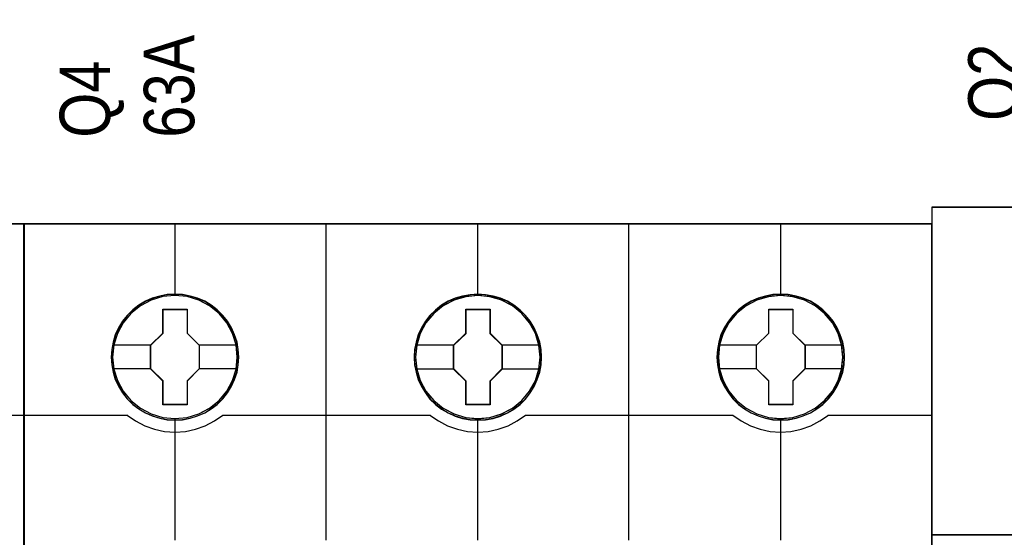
# Model space of a CAD drawing. Header units: millimetres. Extents: x -1290 to 1795, y -4192 to -1311.
# Tile 945 of 1056: x 1455.87 to 1467.57, y -2189.72 to -2183.57. Entities that reach past the tile are written whole.
import ezdxf

# ---------------------------------------------------------------- set-up
doc = ezdxf.new("R2010")
doc.units = ezdxf.units.MM
doc.layers.add('45', color=7, linetype='Continuous')
doc.layers.add('Aparatura', color=7, linetype='Continuous', lineweight=13)
doc.styles.get("Standard").update_dxf_attribs({"font": 'ARIALN.TTF', "width": 0.8})

# ---------------------------------------------------------------- blocks, each defined once
blk = doc.blocks.new('*U267')
at = {"layer": '45', "color": 7}
blk.add_lwpolyline([(135.643397, -233.620833), (117.63448, -233.620833), (117.63448, -315.649396), (135.643397, -315.649396), (153.641177, -315.649396), (171.650094, -315.649396), (171.650094, -233.620833), (153.641177, -233.620833), (135.643397, -233.620833)], close=True, dxfattribs=at)
at = {"layer": '45', "color": 139}
for points in [[(135.643397, -233.620833), (117.63448, -233.620833), (117.63448, -315.649396), (135.643397, -315.649396), (153.641177, -315.649396), (171.650094, -315.649396), (171.650094, -233.620833), (153.641177, -233.620833), (135.643397, -233.620833)], [(135.648766, -233.636992), (117.650593, -233.636992), (117.650593, -315.633237), (135.648766, -315.633237), (153.635808, -315.633237), (171.633981, -315.633237), (171.633981, -233.636992), (153.635808, -233.636992), (135.648766, -233.636992)]]:
    blk.add_lwpolyline(points, close=True, dxfattribs=at)
blk.add_lwpolyline([(165.450231, -244.984462), (171.650094, -244.984462)], dxfattribs=at)
blk = doc.blocks.new('*U268')
at = {"layer": '45', "color": 7}
for points in [[(189.603511, -233.620833), (171.594594, -233.620833), (171.594594, -315.649396), (189.603511, -315.649396), (207.601291, -315.649396), (225.610208, -315.649396), (225.610208, -233.620833), (207.601291, -233.620833), (189.603511, -233.620833)], [(184.38819, -241.542516), (184.365829, -241.089752), (184.293158, -240.642509), (184.136635, -240.211831), (183.957751, -239.797717), (183.722966, -239.405689), (183.44346, -239.057834), (183.113644, -238.737586), (182.744696, -238.46151), (182.375748, -238.218563), (181.945309, -238.036353), (181.514871, -237.909359), (181.056481, -237.826536), (180.603682, -237.798928), (180.145292, -237.826536), (179.703673, -237.909359), (179.256464, -238.036353), (178.842795, -238.218563), (178.451487, -238.46151), (178.09372, -238.737586), (177.758313, -239.057834), (177.489987, -239.405689), (177.249612, -239.797717), (177.048368, -240.211831), (176.930976, -240.642509), (176.841534, -241.089752), (176.807993, -241.542516), (176.841534, -241.989759), (176.930976, -242.425959), (177.048368, -242.862158), (177.249612, -243.276272), (177.489987, -243.662778), (177.758313, -244.027198), (178.09372, -244.347446), (178.451487, -244.623522), (178.842795, -244.855426), (179.256464, -245.037636), (179.703673, -245.175674), (180.145292, -245.264018), (180.603682, -245.286104), (181.056481, -245.264018), (181.514871, -245.175674), (181.945309, -245.037636), (182.375748, -244.855426), (182.744696, -244.623522), (183.113644, -244.347446), (183.44346, -244.027198), (183.722966, -243.662778), (183.957751, -243.276272), (184.136635, -242.862158), (184.293158, -242.425959), (184.365829, -241.989759), (184.38819, -241.542516)], [(184.38819, -241.542516), (184.365829, -241.089752), (184.293158, -240.642509), (184.136635, -240.211831), (183.957751, -239.797717), (183.722966, -239.405689), (183.44346, -239.057834), (183.113644, -238.737586), (182.744696, -238.46151), (182.375748, -238.218563), (181.945309, -238.036353), (181.514871, -237.909359), (181.056481, -237.826536), (180.603682, -237.798928), (180.145292, -237.826536), (179.703673, -237.909359), (179.256464, -238.036353), (178.842795, -238.218563), (178.451487, -238.46151), (178.09372, -238.737586), (177.758313, -239.057834), (177.489987, -239.405689), (177.249612, -239.797717), (177.048368, -240.211831), (176.930976, -240.642509), (176.841534, -241.089752), (176.807993, -241.542516), (176.841534, -241.989759), (176.930976, -242.425959), (177.048368, -242.862158), (177.249612, -243.276272), (177.489987, -243.662778), (177.758313, -244.027198), (178.09372, -244.347446), (178.451487, -244.623522), (178.842795, -244.855426), (179.256464, -245.037636), (179.703673, -245.175674), (180.145292, -245.264018), (180.603682, -245.286104), (181.056481, -245.264018), (181.514871, -245.175674), (181.945309, -245.037636), (182.375748, -244.855426), (182.744696, -244.623522), (183.113644, -244.347446), (183.44346, -244.027198), (183.722966, -243.662778), (183.957751, -243.276272), (184.136635, -242.862158), (184.293158, -242.425959), (184.365829, -241.989759), (184.38819, -241.542516)], [(202.386233, -241.547902), (202.363872, -241.095138), (202.291198, -240.647895), (202.134671, -240.217217), (201.955782, -239.803103), (201.72099, -239.411076), (201.441476, -239.06322), (201.11165, -238.742972), (200.748282, -238.461375), (200.373733, -238.22395), (199.943282, -238.04174), (199.512831, -237.914745), (199.054428, -237.831922), (198.601615, -237.804315), (198.148803, -237.831922), (197.701581, -237.914745), (197.254359, -238.04174), (196.840678, -238.22395), (196.449359, -238.461375), (196.091581, -238.742972), (195.756164, -239.06322), (195.493421, -239.411076), (195.247449, -239.803103), (195.051789, -240.217217), (194.928803, -240.647895), (194.839359, -241.095138), (194.811408, -241.547902), (194.839359, -241.995145), (194.928803, -242.431345), (195.051789, -242.867545), (195.247449, -243.281659), (195.493421, -243.668165), (195.756164, -244.032585), (196.091581, -244.352833), (196.449359, -244.628908), (196.840678, -244.860812), (197.254359, -245.043022), (197.701581, -245.18106), (198.148803, -245.269404), (198.601615, -245.29149), (199.054428, -245.269404), (199.512831, -245.18106), (199.943282, -245.043022), (200.373733, -244.860812), (200.748282, -244.628908), (201.11165, -244.352833), (201.441476, -244.032585), (201.72099, -243.668165), (201.955782, -243.281659), (202.134671, -242.867545), (202.291198, -242.431345), (202.363872, -241.995145), (202.386233, -241.547902)], [(202.386233, -241.547902), (202.363872, -241.095138), (202.291198, -240.647895), (202.134671, -240.217217), (201.955782, -239.803103), (201.72099, -239.411076), (201.441476, -239.06322), (201.11165, -238.742972), (200.748282, -238.461375), (200.373733, -238.22395), (199.943282, -238.04174), (199.512831, -237.914745), (199.054428, -237.831922), (198.601615, -237.804315), (198.148803, -237.831922), (197.701581, -237.914745), (197.254359, -238.04174), (196.840678, -238.22395), (196.449359, -238.461375), (196.091581, -238.742972), (195.756164, -239.06322), (195.493421, -239.411076), (195.247449, -239.803103), (195.051789, -240.217217), (194.928803, -240.647895), (194.839359, -241.095138), (194.811408, -241.547902), (194.839359, -241.995145), (194.928803, -242.431345), (195.051789, -242.867545), (195.247449, -243.281659), (195.493421, -243.668165), (195.756164, -244.032585), (196.091581, -244.352833), (196.449359, -244.628908), (196.840678, -244.860812), (197.254359, -245.043022), (197.701581, -245.18106), (198.148803, -245.269404), (198.601615, -245.29149), (199.054428, -245.269404), (199.512831, -245.18106), (199.943282, -245.043022), (200.373733, -244.860812), (200.748282, -244.628908), (201.11165, -244.352833), (201.441476, -244.032585), (201.72099, -243.668165), (201.955782, -243.281659), (202.134671, -242.867545), (202.291198, -242.431345), (202.363872, -241.995145), (202.386233, -241.547902)], [(202.37012, -241.5488), (202.347854, -241.097882), (202.27549, -240.652462), (202.119628, -240.22354), (201.9415, -239.811114), (201.707707, -239.420685), (201.429383, -239.074247), (201.10096, -238.755305), (200.739137, -238.474856), (200.366182, -238.238398), (199.937562, -238.056931), (199.508942, -237.930454), (199.05249, -237.847969), (198.601604, -237.820474), (198.150718, -237.847969), (197.705398, -237.930454), (197.260078, -238.056931), (196.848158, -238.238398), (196.458503, -238.474856), (196.102248, -238.755305), (195.768258, -239.074247), (195.506633, -239.420685), (195.261707, -239.811114), (195.06688, -240.22354), (194.944417, -240.652462), (194.855353, -241.097882), (194.82752, -241.5488), (194.855353, -241.99422), (194.944417, -242.428641), (195.06688, -242.863063), (195.261707, -243.275488), (195.506633, -243.660419), (195.768258, -244.023353), (196.102248, -244.342295), (196.458503, -244.617246), (196.848158, -244.848204), (197.260078, -245.029671), (197.705398, -245.167146), (198.150718, -245.25513), (198.601604, -245.277126), (199.05249, -245.25513), (199.508942, -245.167146), (199.937562, -245.029671), (200.366182, -244.848204), (200.739137, -244.617246), (201.10096, -244.342295), (201.429383, -244.023353), (201.707707, -243.660419), (201.9415, -243.275488), (202.119628, -242.863063), (202.27549, -242.428641), (202.347854, -241.99422), (202.37012, -241.5488)], [(220.389647, -241.542516), (220.367287, -241.089752), (220.294615, -240.642509), (220.138092, -240.211831), (219.959208, -239.797717), (219.724424, -239.405689), (219.444918, -239.057834), (219.115101, -238.737586), (218.746153, -238.46151), (218.377206, -238.218563), (217.946767, -238.036353), (217.516328, -237.909359), (217.057939, -237.826536), (216.605139, -237.798928), (216.14675, -237.826536), (215.705131, -237.909359), (215.257921, -238.036353), (214.844253, -238.218563), (214.452945, -238.46151), (214.095177, -238.737586), (213.75977, -239.057834), (213.497035, -239.405689), (213.25107, -239.797717), (213.049826, -240.211831), (212.932433, -240.642509), (212.842992, -241.089752), (212.809451, -241.542516), (212.842992, -241.989759), (212.932433, -242.425959), (213.049826, -242.862158), (213.25107, -243.276272), (213.497035, -243.662778), (213.75977, -244.027198), (214.095177, -244.347446), (214.452945, -244.623522), (214.844253, -244.855426), (215.257921, -245.037636), (215.705131, -245.175674), (216.14675, -245.264018), (216.605139, -245.286104), (217.057939, -245.264018), (217.516328, -245.175674), (217.946767, -245.037636), (218.377206, -244.855426), (218.746153, -244.623522), (219.115101, -244.347446), (219.444918, -244.027198), (219.724424, -243.662778), (219.959208, -243.276272), (220.138092, -242.862158), (220.294615, -242.425959), (220.367287, -241.989759), (220.389647, -241.542516)], [(220.389647, -241.542516), (220.367287, -241.089752), (220.294615, -240.642509), (220.138092, -240.211831), (219.959208, -239.797717), (219.724424, -239.405689), (219.444918, -239.057834), (219.115101, -238.737586), (218.746153, -238.46151), (218.377206, -238.218563), (217.946767, -238.036353), (217.516328, -237.909359), (217.057939, -237.826536), (216.605139, -237.798928), (216.14675, -237.826536), (215.705131, -237.909359), (215.257921, -238.036353), (214.844253, -238.218563), (214.452945, -238.46151), (214.095177, -238.737586), (213.75977, -239.057834), (213.497035, -239.405689), (213.25107, -239.797717), (213.049826, -240.211831), (212.932433, -240.642509), (212.842992, -241.089752), (212.809451, -241.542516), (212.842992, -241.989759), (212.932433, -242.425959), (213.049826, -242.862158), (213.25107, -243.276272), (213.497035, -243.662778), (213.75977, -244.027198), (214.095177, -244.347446), (214.452945, -244.623522), (214.844253, -244.855426), (215.257921, -245.037636), (215.705131, -245.175674), (216.14675, -245.264018), (216.605139, -245.286104), (217.057939, -245.264018), (217.516328, -245.175674), (217.946767, -245.037636), (218.377206, -244.855426), (218.746153, -244.623522), (219.115101, -244.347446), (219.444918, -244.027198), (219.724424, -243.662778), (219.959208, -243.276272), (220.138092, -242.862158), (220.294615, -242.425959), (220.367287, -241.989759), (220.389647, -241.542516)], [(220.373534, -241.543414), (220.351269, -241.092495), (220.278907, -240.647076), (220.123049, -240.218153), (219.944926, -239.805728), (219.711139, -239.415298), (219.432821, -239.068861), (219.104407, -238.749919), (218.737028, -238.474968), (218.369648, -238.233012), (217.941039, -238.051545), (217.51243, -237.925068), (217.05599, -237.842583), (216.605115, -237.815088), (216.148675, -237.842583), (215.708933, -237.925068), (215.263625, -238.051545), (214.851715, -238.233012), (214.462071, -238.474968), (214.105824, -238.749919), (213.771843, -239.068861), (213.510225, -239.415298), (213.265305, -239.805728), (213.064917, -240.218153), (212.948023, -240.647076), (212.858962, -241.092495), (212.825564, -241.543414), (212.858962, -241.988833), (212.948023, -242.423255), (213.064917, -242.857676), (213.265305, -243.270102), (213.510225, -243.655032), (213.771843, -244.017967), (214.105824, -244.336909), (214.462071, -244.611859), (214.851715, -244.842818), (215.263625, -245.024285), (215.708933, -245.16176), (216.148675, -245.249744), (216.605115, -245.27174), (217.05599, -245.249744), (217.51243, -245.16176), (217.941039, -245.024285), (218.369648, -244.842818), (218.737028, -244.611859), (219.104407, -244.336909), (219.432821, -244.017967), (219.711139, -243.655032), (219.944926, -243.270102), (220.123049, -242.857676), (220.278907, -242.423255), (220.351269, -241.988833), (220.373534, -241.543414)], [(179.88881, -238.700262), (181.329628, -238.700262), (181.329628, -240.115931), (182.050038, -240.823765), (182.050038, -242.244964), (181.329628, -242.963858), (181.329628, -244.373997), (179.88881, -244.373997), (179.88881, -242.963858), (179.151517, -242.244964), (179.151517, -240.823765), (179.88881, -240.115931), (179.88881, -238.700262)], [(179.88881, -238.700262), (181.329628, -238.700262), (181.329628, -238.700262), (181.329628, -240.115931), (181.329628, -240.115931), (182.050038, -240.823765), (182.050038, -240.823765), (182.050038, -242.244964), (182.050038, -242.244964), (181.329628, -242.963858), (181.329628, -242.963858), (181.329628, -244.373997), (181.329628, -244.373997), (179.88881, -244.373997), (179.88881, -244.373997), (179.88881, -242.963858), (179.88881, -242.963858), (179.151517, -242.244964), (179.151517, -242.244964), (179.151517, -240.823765), (179.151517, -240.823765), (179.88881, -240.115931), (179.88881, -240.115931), (179.88881, -238.700262), (179.88881, -238.700262)], [(179.897181, -238.716421), (181.32287, -238.716421), (181.32287, -240.124026), (182.035715, -240.827829), (182.035715, -242.240932), (181.32287, -242.955731), (181.32287, -244.357838), (179.897181, -244.357838), (179.897181, -242.955731), (179.167629, -242.240932), (179.167629, -240.827829), (179.897181, -240.124026), (179.897181, -238.716421)], [(197.89229, -238.700262), (199.333236, -238.700262), (199.333236, -240.121425), (200.048081, -240.829241), (200.048081, -242.250404), (199.333236, -242.96928), (199.333236, -244.379384), (197.89229, -244.379384), (197.89229, -242.96928), (197.154931, -242.250404), (197.154931, -240.829241), (197.89229, -240.121425), (197.89229, -238.700262)], [(197.89229, -238.700262), (199.333236, -238.700262), (199.333236, -238.700262), (199.333236, -240.121425), (199.333236, -240.121425), (200.048081, -240.829241), (200.048081, -240.829241), (200.048081, -242.250404), (200.048081, -242.250404), (199.333236, -242.96928), (199.333236, -242.96928), (199.333236, -244.379384), (199.333236, -244.379384), (197.89229, -244.379384), (197.89229, -244.379384), (197.89229, -242.96928), (197.89229, -242.96928), (197.154931, -242.250404), (197.154931, -242.250404), (197.154931, -240.829241), (197.154931, -240.829241), (197.89229, -240.121425), (197.89229, -240.121425), (197.89229, -238.700262), (197.89229, -238.700262)], [(197.900646, -238.716421), (199.326434, -238.716421), (199.326434, -240.129497), (200.033758, -240.833285), (200.033758, -242.24636), (199.326434, -242.961146), (199.326434, -244.363224), (197.900646, -244.363224), (197.900646, -242.961146), (197.171044, -242.24636), (197.171044, -240.833285), (197.900646, -240.129497), (197.900646, -238.716421)], [(215.890076, -238.700262), (217.331022, -238.700262), (217.331022, -240.115931), (218.051495, -240.823765), (218.051495, -242.244964), (217.331022, -242.963858), (217.331022, -244.373997), (215.890076, -244.373997), (215.890076, -242.963858), (215.158345, -242.244964), (215.158345, -240.823765), (215.890076, -240.115931), (215.890076, -238.700262)], [(215.890076, -238.700262), (217.331022, -238.700262), (217.331022, -238.700262), (217.331022, -240.115931), (217.331022, -240.115931), (218.051495, -240.823765), (218.051495, -240.823765), (218.051495, -242.244964), (218.051495, -242.244964), (217.331022, -242.963858), (217.331022, -242.963858), (217.331022, -244.373997), (217.331022, -244.373997), (215.890076, -244.373997), (215.890076, -244.373997), (215.890076, -242.963858), (215.890076, -242.963858), (215.158345, -242.244964), (215.158345, -242.244964), (215.158345, -240.823765), (215.158345, -240.823765), (215.890076, -240.115931), (215.890076, -240.115931), (215.890076, -238.700262), (215.890076, -238.700262)], [(215.898491, -238.716421), (217.324279, -238.716421), (217.324279, -240.124026), (218.037173, -240.827829), (218.037173, -242.240932), (217.324279, -242.955731), (217.324279, -244.357838), (215.898491, -244.357838), (215.898491, -242.955731), (215.174458, -242.240932), (215.174458, -240.827829), (215.898491, -240.124026), (215.898491, -238.716421)]]:
    blk.add_lwpolyline(points, close=True, dxfattribs=at)
at = {"layer": '45', "color": 139}
for points in [[(189.603511, -233.620833), (171.594594, -233.620833), (171.594594, -315.649396), (189.603511, -315.649396), (207.601291, -315.649396), (225.610208, -315.649396), (225.610208, -233.620833), (207.601291, -233.620833), (189.603511, -233.620833)], [(189.607686, -233.636992), (171.608917, -233.636992), (171.608917, -315.633237), (189.607686, -315.633237), (207.595325, -315.633237), (225.594095, -315.633237), (225.594095, -233.636992), (207.595325, -233.636992), (189.607686, -233.636992)], [(184.304045, -241.537062), (184.231377, -240.819206), (184.024553, -240.134483), (183.683573, -239.499456), (183.225206, -238.941738), (182.660633, -238.494459), (182.017801, -238.157619), (181.319071, -237.947784), (180.597982, -237.881521), (179.876893, -237.947784), (179.189343, -238.157619), (178.546511, -238.494459), (177.981938, -238.941738), (177.523571, -239.499456), (177.182591, -240.134483), (176.964587, -240.819206), (176.897509, -241.537062), (176.964587, -242.249395), (177.182591, -242.939641), (177.523571, -243.563623), (177.981938, -244.121342), (178.546511, -244.574143), (179.189343, -244.910983), (179.876893, -245.12634), (180.597982, -245.198125), (181.319071, -245.12634), (182.017801, -244.910983), (182.660633, -244.574143), (183.225206, -244.121342), (183.683573, -243.563623), (184.024553, -242.939641), (184.231377, -242.249395), (184.304045, -241.537062)], [(184.309416, -241.537062), (184.23675, -240.819206), (184.029932, -240.134483), (183.683373, -239.504978), (183.21943, -238.94726), (182.666052, -238.494459), (182.02324, -238.163141), (181.32453, -237.947784), (180.603463, -237.881521), (179.882395, -237.947784), (179.183686, -238.163141), (178.546463, -238.494459), (177.987495, -238.94726), (177.517963, -239.504978), (177.176993, -240.134483), (176.970175, -240.819206), (176.897509, -241.537062), (176.970175, -242.249395), (177.176993, -242.939641), (177.517963, -243.569145), (177.987495, -244.126864), (178.546463, -244.579665), (179.183686, -244.916505), (179.882395, -245.12634), (180.603463, -245.198125), (181.32453, -245.12634), (182.02324, -244.916505), (182.666052, -244.579665), (183.21943, -244.126864), (183.683373, -243.569145), (184.029932, -242.939641), (184.23675, -242.249395), (184.309416, -241.537062)], [(202.307459, -241.537062), (202.229204, -240.819206), (202.022386, -240.134483), (201.681416, -239.504978), (201.223063, -238.94726), (200.658506, -238.494459), (200.015693, -238.163141), (199.322574, -237.947784), (198.595916, -237.881521), (197.874848, -237.947784), (197.187318, -238.163141), (196.544506, -238.494459), (195.979949, -238.94726), (195.521596, -239.504978), (195.180626, -240.134483), (194.968218, -240.819206), (194.895552, -241.537062), (194.968218, -242.249395), (195.180626, -242.939641), (195.521596, -243.569145), (195.979949, -244.126864), (196.544506, -244.579665), (197.187318, -244.916505), (197.874848, -245.12634), (198.595916, -245.198125), (199.322574, -245.12634), (200.015693, -244.916505), (200.658506, -244.579665), (201.223063, -244.126864), (201.681416, -243.569145), (202.022386, -242.939641), (202.229204, -242.249395), (202.307459, -241.537062)], [(202.307459, -241.542448), (202.234793, -240.824593), (202.027976, -240.139869), (201.681416, -239.504843), (201.217473, -238.947124), (200.664095, -238.494323), (200.021283, -238.163005), (199.322574, -237.953171), (198.601506, -237.886907), (197.880438, -237.953171), (197.181729, -238.163005), (196.544506, -238.494323), (195.985539, -238.947124), (195.521596, -239.504843), (195.175036, -240.139869), (194.968218, -240.824593), (194.895552, -241.542448), (194.968218, -242.254782), (195.175036, -242.945028), (195.521596, -243.56901), (195.985539, -244.126728), (196.544506, -244.579529), (197.181729, -244.916369), (197.880438, -245.131726), (198.601506, -245.203512), (199.322574, -245.131726), (200.021283, -244.916369), (200.664095, -244.579529), (201.217473, -244.126728), (201.681416, -243.56901), (202.027976, -242.945028), (202.234793, -242.254782), (202.307459, -241.542448)], [(220.305502, -241.542448), (220.232837, -240.824593), (220.026019, -240.139869), (219.685049, -239.504843), (219.215516, -238.947124), (218.662139, -238.494323), (218.019326, -238.163005), (217.320617, -237.953171), (216.599549, -237.886907), (215.878481, -237.953171), (215.179772, -238.163005), (214.542549, -238.494323), (213.983582, -238.947124), (213.519639, -239.504843), (213.173079, -240.139869), (212.966261, -240.824593), (212.893596, -241.542448), (212.966261, -242.254782), (213.173079, -242.945028), (213.519639, -243.56901), (213.983582, -244.126728), (214.542549, -244.579529), (215.179772, -244.916369), (215.878481, -245.131726), (216.599549, -245.203512), (217.320617, -245.131726), (218.019326, -244.916369), (218.662139, -244.579529), (219.215516, -244.126728), (219.685049, -243.56901), (220.026019, -242.945028), (220.232837, -242.254782), (220.305502, -241.542448)], [(220.305502, -241.537062), (220.227245, -240.819206), (220.020421, -240.134483), (219.679441, -239.504978), (219.221074, -238.94726), (218.6565, -238.494459), (218.013669, -238.163141), (217.320529, -237.947784), (216.59944, -237.881521), (215.872761, -237.947784), (215.185211, -238.163141), (214.542379, -238.494459), (213.977805, -238.94726), (213.519439, -239.504978), (213.178459, -240.134483), (212.966045, -240.819206), (212.898967, -241.537062), (212.966045, -242.249395), (213.178459, -242.939641), (213.519439, -243.569145), (213.977805, -244.126864), (214.542379, -244.579665), (215.185211, -244.916505), (215.872761, -245.12634), (216.59944, -245.198125), (217.320529, -245.12634), (218.013669, -244.916505), (218.6565, -244.579665), (219.221074, -244.126864), (219.679441, -243.569145), (220.020421, -242.939641), (220.227245, -242.249395), (220.305502, -241.537062)]]:
    blk.add_lwpolyline(points, close=True, dxfattribs=at)
for points in [[(180.58735, -233.620833), (180.58735, -237.908453)], [(189.592637, -252.42316), (189.592637, -233.620833)], [(198.585393, -233.620833), (198.585393, -237.908453)], [(207.578148, -252.42316), (207.578148, -233.620833)], [(216.583436, -233.620833), (216.583436, -237.908453)], [(171.594594, -244.984462), (177.792667, -244.984462)], [(177.760441, -244.984462), (178.264265, -245.336559), (178.807274, -245.620508), (179.38947, -245.83063), (179.98846, -245.961247), (180.604244, -245.995321), (181.220028, -245.961247), (181.824616, -245.83063), (182.401214, -245.620508), (182.944224, -245.336559), (183.453645, -244.984462)], [(180.58735, -245.176579), (180.58735, -252.42316)], [(183.419629, -244.984462), (195.79071, -244.984462)], [(195.758485, -244.984462), (196.262328, -245.336559), (196.805359, -245.620508), (197.387578, -245.83063), (197.986592, -245.961247), (198.602401, -245.995321), (199.21821, -245.961247), (199.817224, -245.83063), (200.399443, -245.620508), (200.942474, -245.336559), (201.446317, -244.984462)], [(198.585393, -245.176579), (198.585393, -252.42316)], [(201.412301, -244.984462), (213.783383, -244.984462)], [(213.751157, -244.984462), (214.260418, -245.336559), (214.803257, -245.620508), (215.379673, -245.83063), (215.984071, -245.961247), (216.599662, -245.995321), (217.215252, -245.961247), (217.814054, -245.83063), (218.39047, -245.620508), (218.938905, -245.336559), (219.44257, -244.984462)], [(216.583436, -245.176579), (216.583436, -252.42316)], [(219.410345, -244.984462), (225.610208, -244.984462)]]:
    blk.add_lwpolyline(points, dxfattribs=at)
at = {"layer": '45', "color": 59}
blk.add_lwpolyline([(189.592637, -252.42316), (189.592637, -233.620833)], dxfattribs=at)
blk.add_lwpolyline([(184.372077, -241.543414), (184.349812, -241.092495), (184.277449, -240.647076), (184.121591, -240.218153), (183.943468, -239.805728), (183.709681, -239.415298), (183.431364, -239.068861), (183.102949, -238.749919), (182.73557, -238.474968), (182.368191, -238.233012), (181.939582, -238.051545), (181.510973, -237.925068), (181.054532, -237.842583), (180.603658, -237.815088), (180.147217, -237.842583), (179.707476, -237.925068), (179.262168, -238.051545), (178.850258, -238.233012), (178.460613, -238.474968), (178.104367, -238.749919), (177.770386, -239.068861), (177.503201, -239.415298), (177.263848, -239.805728), (177.063459, -240.218153), (176.946566, -240.647076), (176.857504, -241.092495), (176.824106, -241.543414), (176.857504, -241.988833), (176.946566, -242.423255), (177.063459, -242.857676), (177.263848, -243.270102), (177.503201, -243.655032), (177.770386, -244.017967), (178.104367, -244.336909), (178.460613, -244.611859), (178.850258, -244.842818), (179.262168, -245.024285), (179.707476, -245.16176), (180.147217, -245.249744), (180.603658, -245.27174), (181.054532, -245.249744), (181.510973, -245.16176), (181.939582, -245.024285), (182.368191, -244.842818), (182.73557, -244.611859), (183.102949, -244.336909), (183.431364, -244.017967), (183.709681, -243.655032), (183.943468, -243.270102), (184.121591, -242.857676), (184.277449, -242.423255), (184.349812, -241.988833), (184.372077, -241.543414)], close=True, dxfattribs=at)
at = {"layer": '45', "color": 7}
for points in [[(176.881396, -240.811753), (179.185533, -240.811753)], [(182.017812, -240.811753), (184.316577, -240.811753)], [(194.884811, -240.81714), (197.188947, -240.81714)], [(200.015855, -240.81714), (202.31283, -240.81714)], [(212.882854, -240.811753), (215.192361, -240.811753)], [(218.019269, -240.811753), (220.316244, -240.811753)], [(176.881396, -242.224801), (179.185533, -242.224801)], [(182.017812, -242.224801), (184.316577, -242.224801)], [(194.884811, -242.230187), (197.188947, -242.230187)], [(200.015855, -242.230187), (202.31283, -242.230187)], [(212.882854, -242.224801), (215.192361, -242.224801)], [(218.019269, -242.224801), (220.316244, -242.224801)]]:
    blk.add_lwpolyline(points, dxfattribs=at)
blk = doc.blocks.new('*U269')
at = {"layer": '45', "color": 255}
blk.add_lwpolyline([(225.606627, -232.615361), (252.629652, -232.615361), (252.629652, -317.588521), (225.606627, -317.588521), (225.606627, -232.615361)], close=True, dxfattribs=at)
at = {"layer": '45', "color": 159}
blk.add_lwpolyline([(225.606627, -232.615361), (252.629652, -232.615361), (252.629652, -317.588521), (225.606627, -317.588521), (225.606627, -232.615361)], close=True, dxfattribs=at)
at = {"layer": '45', "color": 59}
blk.add_lwpolyline([(225.611998, -232.620747), (252.626071, -232.620747), (252.626071, -317.583134), (225.611998, -317.583134), (225.611998, -232.620747)], close=True, dxfattribs=at)
at = {"layer": '45', "color": 179}
blk.add_lwpolyline([(225.576192, -252.10895), (252.484636, -252.10895), (225.576192, -252.10895)], close=True, dxfattribs=at)

msp = doc.modelspace()

# ---------------------------------------------------------------- block references
at = {"layer": 'Aparatura', "color": 7, "lineweight": 13}
ref = msp.add_blockref('*U269', (1421.591, -2139.272), dxfattribs=dict(at, xscale=0.2, yscale=0.2, zscale=0.2))
ref.add_attrib('Oznaczenie', 'Q2', (1467.741, -2184.772), dxfattribs={"layer": '0', "height": 0.6, "rotation": 90, "flags": 2})
at = {"layer": 'Aparatura', "color": 7, "lineweight": 13, "xscale": 0.2, "yscale": 0.2, "zscale": 0.2}
msp.add_blockref('*U267', (1421.591, -2139.272), dxfattribs=at)
at = {"layer": 'Aparatura', "color": 7, "lineweight": 13}
ref = msp.add_blockref('*U268', (1421.591, -2139.272), dxfattribs=dict(at, xscale=0.2, yscale=0.2, zscale=0.2))
ref.add_attrib('Oznaczenie', 'Q4', (1456.941, -2184.972), dxfattribs={"layer": '0', "height": 0.6, "rotation": 90, "flags": 2})
ref.add_attrib('Pr¹d znamionowy', '63A', (1457.941, -2184.972), dxfattribs={"layer": '0', "height": 0.6, "rotation": 90, "flags": 2})

doc.saveas('drawing.dxf')
